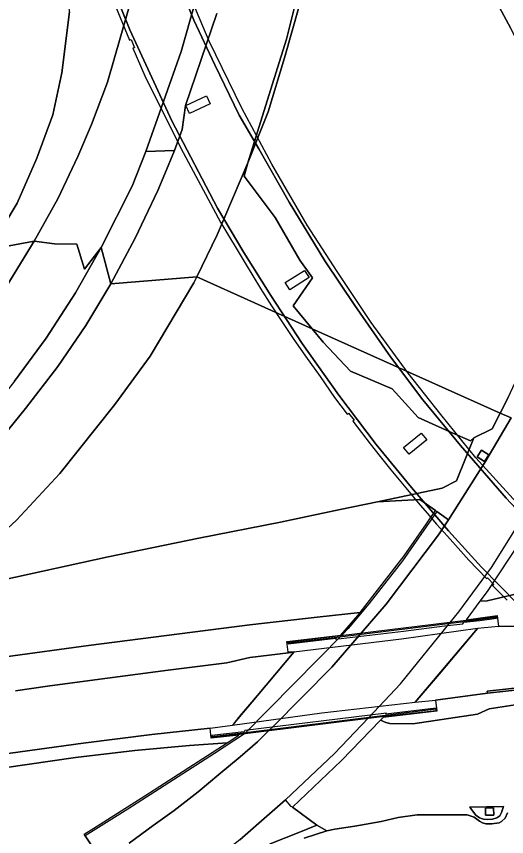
# Model space of a CAD drawing. Extents: x 157648 to 158502, y 379212 to 380938.
# Drawn here: x 157974.1 to 158071.4, y 379512.9 to 379675.8 of the extents above; entities that cross this region are included whole.
import ezdxf

# ---------------------------------------------------------------- set-up
doc = ezdxf.new("R2010")
doc.units = 0
for name, color, linetype in [('IMGEO_Berm_gesloten', 7, 'Continuous'), ('IMGEO_Berm_groen', 7, 'Continuous'), ('IMGEO_Berm_open', 7, 'Continuous'), ('IMGEO_Grasland_overig', 7, 'Continuous'), ('IMGEO_Groenvoorziening', 7, 'Continuous'), ('IMGEO_Moeras', 7, 'Continuous'), ('IMGEO_Muur', 7, 'Continuous'), ('IMGEO_Rijbaan_autosnelweg', 7, 'Continuous'), ('IMGEO_Rijbaan_autoweg', 7, 'Continuous'), ('IMGEO_Terreindeel_gesloten', 7, 'Continuous')]:
    doc.layers.add(name, color=color, linetype=linetype)

msp = doc.modelspace()

# ---------------------------------------------------------------- linework, layer by layer
at = {"layer": 'IMGEO_Berm_gesloten'}
for points in [[(158132.54, 379511.02), (158120.67, 379519.07), (158107.36, 379529.01), (158096.28, 379538.08), (158085.98, 379547.17), (158077.13, 379555.54), (158066.38, 379566.45), (158059.87, 379573.61), (158052.52, 379582.21), (158045.53, 379590.81), (158038.11, 379600.54), (158030.81, 379610.8), (158024.58, 379620.36), (158019.26, 379628.86), (158014.05, 379637.7), (158004.98, 379655.05), (157996.62, 379673.09), (157989.38, 379691.21)], [(157991.91, 379682.38), (157996.56, 379671.02), (157996.88, 379671.15), (157997.54, 379669.54), (157997.26, 379669.44), (157999.64, 379663.95), (158006.76, 379649.61), (158014.64, 379634.94), (158019.52, 379626.79), (158022.57, 379621.72), (158024.74, 379618.33), (158026.56, 379615.58), (158029.04, 379611.8), (158031.46, 379608.32), (158034.38, 379604.25), (158037.27, 379600.13), (158039.74, 379596.79), (158040.01, 379597.01), (158041.13, 379595.59), (158040.9, 379595.38), (158044.3, 379590.89), (158046.32, 379588.38), (158048.44, 379585.78), (158051.37, 379582.16), (158053.83, 379579.21), (158055.62, 379577.13), (158057.48, 379574.98), (158059.65, 379572.59), (158063.89, 379567.84), (158067.4, 379564.16), (158067.58, 379564.33), (158068.84, 379562.98), (158068.57, 379562.76), (158071.52, 379559.87)], [(158006.2, 379682.67), (158009.32, 379675.01), (158013.53, 379666.14), (158018.31, 379656.17), (158022.23, 379649.49), (158028.23, 379638.9), (158035.31, 379627.22), (158041.25, 379618.34), (158048.38, 379608.19), (158054.75, 379599.66), (158062.22, 379590.57), (158071.3, 379580.1), (158079.99, 379570.89), (158088.39, 379562.43), (158098.11, 379553.47), (158108.35, 379544.63), (158119.08, 379536.14), (158131.83, 379526.8), (158145.1, 379518.08), (158156.77, 379510.97)], [(158158.3, 379511.24), (158148.26, 379517.16), (158138.91, 379523.16), (158129.61, 379529.6), (158121.49, 379535.51), (158112.68, 379542.35), (158105.42, 379548.37), (158097.44, 379555.25), (158089.96, 379562.34), (158081.25, 379570.85), (158073.35, 379579.24), (158065.3, 379588.15), (158058.32, 379596.73), (158051.87, 379604.92), (158044.52, 379615.01), (158037.75, 379625.09), (158031.81, 379634.33), (158024.83, 379646.43), (158018.88, 379657.52), (158012.4, 379670.83), (158008.6, 379679.83)]]:
    msp.add_lwpolyline(points, dxfattribs=at)
at = {"layer": 'IMGEO_Berm_groen'}
for points in [[(157984.69, 379676.67), (157983.15, 379664.53), (157981.35, 379656.19), (157978.16, 379647.59), (157974.31, 379638.66), (157968.75, 379629.51), (157977.66, 379631.14), (157982.36, 379639.53), (157986.33, 379647.93), (157989.04, 379654.31), (157992.22, 379662.68), (157998.74, 379685.56)], [(158065.83, 379685.35), (158072.2, 379673.34)], [(158030.13, 379680.81), (158027.75, 379671.26), (158024.19, 379660.06), (158020.08, 379646.71), (158024.11, 379656.84), (158027.3, 379667.55), (158030.22, 379677.82)], [(158009.67, 379678.78), (158006.8, 379668.82), (157999.84, 379648.93), (158005.49, 379649.13), (158007.03, 379653.31), (158007.38, 379655.67), (158007.65, 379658.07), (158013.88, 379676.33)], [(157972.23, 379622.26), (157977.66, 379631.14), (157968.75, 379629.51)], [(158071.73, 379600.21), (158070.12, 379597.03), (158072.28, 379596.06)], [(157973.93, 379541.86), (157980.33, 379542.8), (157989.7, 379544.06), (158004.26, 379545.99), (158015.86, 379547.46), (158020.42, 379548.5), (158028.1, 379549.44), (158029.19, 379549.57), (158029.26, 379549.65), (158028.08, 379549.54), (158027.81, 379551.67), (158038.5, 379552.96), (158042.27, 379557.32), (158042.36, 379557.43), (158033.79, 379556.48), (158020.44, 379554.98), (158009.06, 379553.51), (157988.41, 379550.9), (157971.95, 379548.66)], [(157971.73, 379526.62), (157985.87, 379528.66), (157997.61, 379530.06), (158008.48, 379531.04), (158015.93, 379531.54), (158018.27, 379533.05), (158012.79, 379532.46), (158012.57, 379534.44), (158001.03, 379533.24), (157987.4, 379531.52), (157963.79, 379528.28)], [(157971.91, 379495.84), (157975.09, 379497.86), (157983.54, 379503.08), (157991.14, 379508.08), (157987.75, 379513.12), (157987.59, 379513.4), (157989.5, 379514.61), (157999.61, 379521.04), (158015.93, 379531.54), (158008.48, 379531.04), (157997.61, 379530.06), (157985.87, 379528.66), (157971.73, 379526.62)], [(157973.07, 379479.32), (157974.79, 379480.78), (157985.15, 379486.34), (157993.4, 379491.12), (158002.92, 379497.2), (158007.73, 379500.49), (158014.62, 379505.92), (158019.46, 379509.22), (158024.48, 379511.5), (158030.19, 379513.73), (158033.72, 379515.19), (158028.93, 379518.79), (158028.63, 379518.93), (158027.52, 379520.23), (158024.36, 379517.49), (158018.44, 379512.27), (158011.1, 379506.56), (158002.81, 379500.7), (157995.37, 379495.66), (157986.31, 379490.2), (157977.15, 379485.04), (157968.36, 379480.4)], [(158071.57, 379517.66), (158071.09, 379516.6), (158070.39, 379515.92), (158069.88, 379515.65), (158068.43, 379515.45), (158067.29, 379515.47), (158066.62, 379515.65), (158066.02, 379516.02), (158064.96, 379516.82), (158063.58, 379517.27), (158060.72, 379517.28), (158053.62, 379517.25), (158049.85, 379516.73), (158046.48, 379515.95), (158041.28, 379515.02), (158037.34, 379514.43), (158035.75, 379514.12), (158031.2, 379512.65)]]:
    msp.add_lwpolyline(points, dxfattribs=at)
for points in [[(157992.89, 379622.64), (157997.68, 379631.76), (158002.17, 379641.19), (158003.6, 379644.51), (158005.49, 379649.13), (157999.84, 379648.93), (157997.07, 379642.04), (157990.94, 379629.87)], [(157947.46, 379567.81), (157956.87, 379576.8), (157967.99, 379588.19), (157975.95, 379597.9), (157982.36, 379606.27), (157987.92, 379614.41), (157992.89, 379622.64), (157990.94, 379629.87), (157985.85, 379620.91), (157980.05, 379611.89), (157973.79, 379603.32), (157969.29, 379597.69), (157960.6, 379587.5), (157953.95, 379580.75), (157948.2, 379575.47), (157947.82, 379573.6), (157947.15, 379570.29)], [(158057.54, 379577.48), (158059.83, 379575.8), (158067.29, 379587.55), (158072.28, 379596.06), (158070.12, 379597.03), (158068.55, 379593.9), (158064.86, 379592.1), (158061.47, 379583.59), (158058.61, 379582.08), (158045.74, 379579.41), (158054.19, 379579.87), (158057.27, 379577.66)], [(158082.06, 379563.08), (158097.79, 379564.78), (158097.73, 379587.63), (158094.09, 379586.79), (158088.26, 379587.42), (158084.18, 379588.1), (158086.68, 379592.04), (158087.92, 379591.99), (158085.83, 379593.52), (158085.93, 379594.97), (158083.2, 379590.15), (158082.53, 379588.98), (158083.88, 379588.09), (158084.27, 379587.93), (158082.9, 379585.61), (158082.16, 379584.35), (158076.37, 379575.04), (158067.5, 379561.57), (158066.08, 379559.66), (158067.51, 379559.72), (158080.1, 379562.69), (158081.21, 379563.87)], [(158065.55, 379588.35), (158066.43, 379589.68), (158067.86, 379588.74), (158066.97, 379587.41)], [(158097.79, 379564.78), (158082.06, 379563.08), (158082.7, 379562.48), (158081.24, 379561.02), (158079.84, 379562.42), (158080.1, 379562.69), (158067.51, 379559.72), (158066.08, 379559.66), (158063.37, 379555.99), (158069.49, 379556.81), (158069.76, 379554.65), (158075.2, 379554.72), (158081.43, 379555.26), (158109.76, 379559)], [(158046.36, 379536.03), (158047.4, 379535.6), (158048.23, 379535.41), (158052.8, 379535.36), (158065.63, 379537.25), (158067.94, 379538.3), (158075.69, 379539.52), (158086.93, 379540.76), (158115.36, 379543.28), (158114.88, 379546.28), (158104.23, 379545.22), (158088.13, 379543.54), (158074.84, 379542.21), (158067.58, 379541.41), (158057.28, 379540.03), (158057.56, 379537.85), (158046.9, 379536.59)]]:
    msp.add_lwpolyline(points, close=True, dxfattribs=at)
at = {"layer": 'IMGEO_Berm_open'}
msp.add_lwpolyline([(157996.52, 379511.61), (158001.29, 379515.12), (158005.46, 379518.15), (158010.19, 379521.86), (158014.3, 379525.24), (158018.56, 379528.81), (158021.94, 379531.76), (158024.33, 379534.14), (158024.99, 379534.71), (158036.71, 379546.61), (158042.52, 379553.33), (158047.5, 379559.09), (158057.87, 379572.86), (158059.83, 379575.8), (158057.54, 379577.48), (158050.73, 379567.71), (158044.08, 379559.18), (158039.97, 379554.22), (158038.91, 379553.1), (158019.38, 379533.34), (158013.42, 379529.46), (157996.24, 379518.41), (157987.75, 379513.12), (157991.14, 379508.08)], dxfattribs=at)
at = {"layer": 'IMGEO_Grasland_overig'}
for points in [[(158013.88, 379676.33), (158007.65, 379658.07), (158007.38, 379655.67), (158007.03, 379653.31), (158005.49, 379649.13), (158003.6, 379644.51), (158002.17, 379641.19), (157997.68, 379631.76), (157992.89, 379622.64), (158009.9, 379624.03), (158013.94, 379632.41), (158020.08, 379646.71), (158024.19, 379660.06), (158027.75, 379671.26), (158030.13, 379680.81)], [(157971.23, 379563.85), (157992.32, 379568.45), (158010.34, 379572.18), (158026.54, 379575.38), (158038.38, 379577.88), (158045.74, 379579.41), (158058.61, 379582.08), (158061.47, 379583.59), (158064.86, 379592.1), (158064.24, 379591.49), (158060.6, 379593.1), (158053.83, 379596.12), (158048.69, 379601.84), (158040.42, 379605.31), (158035, 379611.08), (158032.78, 379613.77), (158009.9, 379624.03), (158009.33, 379622.85), (158000.68, 379608.29), (157993.65, 379598.69), (157982.74, 379585.02), (157974.17, 379575.78), (157967.16, 379569.31)], [(157967.16, 379569.31), (157974.17, 379575.78), (157982.74, 379585.02), (157993.65, 379598.69), (158000.68, 379608.29), (158009.33, 379622.85), (158009.9, 379624.03), (157992.89, 379622.64), (157987.92, 379614.41), (157982.36, 379606.27), (157975.95, 379597.9), (157967.99, 379588.19)], [(157971.95, 379548.66), (157988.41, 379550.9), (158009.06, 379553.51), (158020.44, 379554.98), (158033.79, 379556.48), (158042.36, 379557.43), (158051.06, 379568.69), (158055.52, 379575.03), (158057.27, 379577.66), (158054.19, 379579.87), (158045.74, 379579.41), (158038.38, 379577.88), (158026.54, 379575.38), (158010.34, 379572.18), (157992.32, 379568.45), (157971.23, 379563.85)], [(158031.2, 379512.65), (158035.75, 379514.12), (158033.72, 379515.19), (158030.19, 379513.73), (158024.48, 379511.5)]]:
    msp.add_lwpolyline(points, dxfattribs=at)
for points in [[(158012.6, 379658.41), (158008.49, 379656.47), (158007.77, 379658.09), (158011.85, 379660.01)], [(158020.08, 379646.71), (158013.94, 379632.41), (158009.9, 379624.03), (158032.78, 379613.77), (158029.02, 379618.33), (158032.86, 379623.87), (158030.39, 379627.36), (158025.49, 379635.87), (158019.32, 379644.06)], [(158027.48, 379622.91), (158031.26, 379625.35), (158032.19, 379623.91), (158028.4, 379621.46)], [(158050.94, 379590.21), (158054.46, 379593.04), (158055.55, 379591.68), (158052.04, 379588.86)]]:
    msp.add_lwpolyline(points, close=True, dxfattribs=at)
at = {"layer": 'IMGEO_Groenvoorziening'}
for points in [[(157968.75, 379629.51), (157974.31, 379638.66), (157978.16, 379647.59), (157981.35, 379656.19), (157983.15, 379664.53), (157984.69, 379676.67), (157984.05, 379686.08), (157983.82, 379689.73), (157982.3, 379694.83), (157981.03, 379699.65), (157979.71, 379702.49), (157978.61, 379708.31), (157977.27, 379712.06), (157977.09, 379713.29), (157976.76, 379714.32), (157976.71, 379714.75), (157976.66, 379715.23), (157976.57, 379716.02), (157976.54, 379717.53), (157975.99, 379719.31), (157974.77, 379721.23), (157967.42, 379713.03)], [(158075.69, 379539.52), (158067.94, 379538.3), (158065.63, 379537.25), (158052.8, 379535.36), (158048.23, 379535.41), (158047.4, 379535.6), (158046.36, 379536.03), (158038.64, 379528.07), (158028.93, 379518.79), (158033.72, 379515.19), (158035.75, 379514.12), (158037.34, 379514.43), (158041.28, 379515.02), (158046.48, 379515.95), (158049.85, 379516.73), (158053.62, 379517.25), (158060.72, 379517.28), (158063.58, 379517.27), (158064.96, 379516.82), (158066.02, 379516.02), (158066.62, 379515.65), (158067.29, 379515.47), (158068.43, 379515.45), (158069.88, 379515.65), (158070.39, 379515.92), (158071.09, 379516.6), (158071.57, 379517.66)]]:
    msp.add_lwpolyline(points, dxfattribs=at)
for points in [[(158070.77, 379518.95), (158064, 379518.81), (158064.24, 379518.57), (158065.31, 379517.23), (158066.04, 379516.67), (158066.77, 379516.38), (158067.66, 379516.33), (158068.58, 379516.42), (158069.47, 379516.64), (158070.06, 379517.08), (158070.4, 379517.73)], [(158070.77, 379518.95), (158070.4, 379517.73), (158070.06, 379517.08), (158069.47, 379516.64), (158068.58, 379516.42), (158067.66, 379516.33), (158066.77, 379516.38), (158066.04, 379516.67), (158065.31, 379517.23), (158064.24, 379518.57), (158064, 379518.81)], [(158067.19, 379518.62), (158068.81, 379518.63), (158068.82, 379517.2), (158067.2, 379517.19)]]:
    msp.add_lwpolyline(points, close=True, dxfattribs=at)
at = {"layer": 'IMGEO_Moeras'}
msp.add_lwpolyline([(158030.22, 379677.82), (158027.3, 379667.55), (158024.11, 379656.84), (158020.08, 379646.71), (158019.32, 379644.06), (158025.49, 379635.87), (158030.39, 379627.36), (158032.86, 379623.87), (158029.02, 379618.33), (158032.78, 379613.77), (158070.12, 379597.03), (158071.73, 379600.21), (158076, 379609.37), (158077.08, 379615.63), (158078.47, 379621.23), (158081.74, 379629.1), (158086.32, 379632.94), (158089.5, 379643.38), (158089.4, 379653.51), (158086.62, 379655.47), (158078.89, 379660.3), (158072.2, 379673.34), (158065.83, 379685.35)], dxfattribs=at)
msp.add_lwpolyline([(158070.12, 379597.03), (158032.78, 379613.77), (158035, 379611.08), (158040.42, 379605.31), (158048.69, 379601.84), (158053.83, 379596.12), (158060.6, 379593.1), (158064.24, 379591.49), (158064.86, 379592.1), (158068.55, 379593.9)], close=True, dxfattribs=at)
at = {"layer": 'IMGEO_Muur'}
for points in [[(158069.4, 379556.29), (158069.36, 379556.64), (158063.39, 379555.85), (158038.52, 379552.81), (158027.98, 379551.54), (158028.02, 379551.24), (158037.53, 379552.31), (158037.42, 379552.12), (158050.95, 379553.71), (158059.06, 379554.77), (158062.71, 379555.21), (158062.89, 379555.48), (158066.06, 379555.86)], [(158012.88, 379532.99), (158012.92, 379532.62), (158019, 379533.32), (158046.61, 379536.77), (158057.44, 379537.95), (158057.38, 379538.47), (158047.44, 379537.26), (158047.59, 379537.46), (158019.47, 379533.98), (158019.31, 379533.77)]]:
    msp.add_lwpolyline(points, close=True, dxfattribs=at)
for points in [[(158028.02, 379551.4), (158037.74, 379552.51), (158062.96, 379555.66), (158069.34, 379556.48)], [(158057.41, 379538.23), (158047.3, 379536.98), (158019.05, 379533.5), (158012.93, 379532.77)]]:
    msp.add_lwpolyline(points, dxfattribs=at)
at = {"layer": 'IMGEO_Rijbaan_autosnelweg'}
for points in [[(157998.74, 379685.56), (157992.22, 379662.68), (157989.04, 379654.31), (157986.33, 379647.93), (157982.36, 379639.53), (157977.66, 379631.14), (157981.71, 379630.58), (157986.11, 379630.55), (157987.65, 379625.57), (157990.94, 379629.87), (157997.07, 379642.04), (157999.84, 379648.93), (158006.8, 379668.82), (158009.67, 379678.78)], [(157973.79, 379603.32), (157980.05, 379611.89), (157985.85, 379620.91), (157990.94, 379629.87), (157987.65, 379625.57), (157986.11, 379630.55), (157981.71, 379630.58), (157977.66, 379631.14), (157972.23, 379622.26)], [(158072.28, 379596.06), (158067.29, 379587.55), (158059.83, 379575.8), (158057.87, 379572.86), (158047.5, 379559.09), (158042.52, 379553.33), (158036.71, 379546.61), (158024.99, 379534.71), (158024.33, 379534.14), (158021.94, 379531.76), (158018.56, 379528.81), (158014.3, 379525.24), (158010.19, 379521.86), (158005.46, 379518.15), (158001.29, 379515.12), (157996.52, 379511.61)], [(158018.44, 379512.27), (158024.36, 379517.49), (158027.52, 379520.23), (158037.22, 379529.41), (158043.97, 379536.55), (158050.33, 379543.3), (158060.2, 379555.43), (158061.91, 379557.53), (158068.42, 379566.39), (158082.53, 379588.98)], [(157963.79, 379528.28), (157987.4, 379531.52), (158001.03, 379533.24), (158012.57, 379534.44), (158017, 379535.04), (158017.26, 379535.34), (158018.55, 379536.89), (158021.98, 379540.97), (158029.19, 379549.57), (158028.1, 379549.44), (158020.42, 379548.5), (158015.86, 379547.46), (158004.26, 379545.99), (157989.7, 379544.06), (157980.33, 379542.8), (157973.93, 379541.86)]]:
    msp.add_lwpolyline(points, dxfattribs=at)
for points in [[(158067.58, 379541.41), (158067.51, 379541.83), (158074.82, 379542.62), (158088.09, 379543.96), (158104.14, 379545.61), (158114.9, 379546.71), (158114.93, 379547.56), (158108.73, 379550.6), (158111.49, 379554.62), (158112.96, 379555.74), (158109.76, 379559), (158081.43, 379555.26), (158075.2, 379554.72), (158069.76, 379554.65), (158065.58, 379554.22), (158057.98, 379545.22), (158053.23, 379539.6), (158057.28, 379540.03)], [(158050.52, 379552.14), (158029.19, 379549.57), (158021.98, 379540.97), (158017, 379535.04), (158034.76, 379537.52), (158053.23, 379539.6), (158065.58, 379554.22)], [(158114.9, 379546.71), (158104.14, 379545.61), (158088.09, 379543.96), (158074.82, 379542.62), (158067.51, 379541.83), (158067.58, 379541.41), (158074.84, 379542.21), (158088.13, 379543.54), (158104.23, 379545.22), (158114.88, 379546.28)]]:
    msp.add_lwpolyline(points, close=True, dxfattribs=at)
at = {"layer": 'IMGEO_Rijbaan_autoweg'}
for points in [[(157989.38, 379691.21), (157996.62, 379673.09), (158004.98, 379655.05), (158014.05, 379637.7), (158019.26, 379628.86), (158024.58, 379620.36), (158030.81, 379610.8), (158038.11, 379600.54), (158045.53, 379590.81), (158052.52, 379582.21), (158059.87, 379573.61), (158066.38, 379566.45), (158077.13, 379555.54), (158085.98, 379547.17), (158096.28, 379538.08), (158107.36, 379529.01), (158120.67, 379519.07), (158132.54, 379511.02)], [(158156.77, 379510.97), (158145.1, 379518.08), (158131.83, 379526.8), (158119.08, 379536.14), (158108.35, 379544.63), (158098.11, 379553.47), (158088.39, 379562.43), (158079.99, 379570.89), (158071.3, 379580.1), (158062.22, 379590.57), (158054.75, 379599.66), (158048.38, 379608.19), (158041.25, 379618.34), (158035.31, 379627.22), (158028.23, 379638.9), (158022.23, 379649.49), (158018.31, 379656.17), (158013.53, 379666.14), (158009.32, 379675.01), (158006.2, 379682.67)]]:
    msp.add_lwpolyline(points, dxfattribs=at)
at = {"layer": 'IMGEO_Terreindeel_gesloten'}
for points in [[(158065.55, 379588.35), (158066.97, 379587.41), (158067.86, 379588.74), (158066.43, 379589.68)], [(158067.19, 379518.62), (158067.2, 379517.19), (158068.82, 379517.2), (158068.81, 379518.63)]]:
    msp.add_lwpolyline(points, close=True, dxfattribs=at)

doc.saveas('drawing.dxf')
